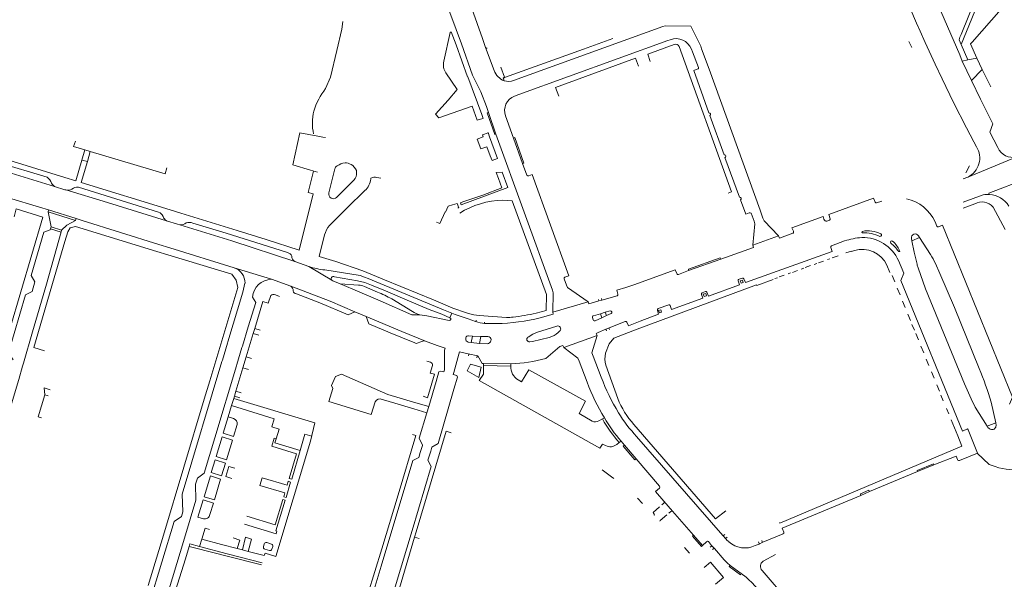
# Model space of a CAD drawing. Extents: x 145000 to 155000, y 457500 to 470000.
# Tile 431 of 548: x 153983 to 154345, y 463258 to 463463. Entities that reach past the tile are written whole.
import ezdxf

# ---------------------------------------------------------------- set-up
doc = ezdxf.new("R2010")
doc.units = 0
doc.header["$LTSCALE"] = 0.2
doc.header["$MEASUREMENT"] = 0
doc.layers.add('kant verharding', color=252, linetype='Continuous', lineweight=0)

msp = doc.modelspace()

# ---------------------------------------------------------------- linework, layer by layer
at = {"layer": 'kant verharding', "lineweight": 0}
for p, q in [((154153.14, 463456.49), (154139.7, 463494.65)), ((154145.4, 463454.61), (154131.61, 463492.26)), ((154339.92, 463481.96), (154328.63, 463454.33)), ((154351.97, 463477.12), (154332.75, 463455.26)), ((154318.01, 463474.16), (154328.22, 463450.51)), ((154328.69, 463458.06), (154335.14, 463473.97)), ((154219.25, 463460.9), (154220.12, 463461.23)), ((154143.5, 463454.18), (154141.61, 463458.94)), ((154219.25, 463460.9), (154164.57, 463441.14)), ((154154.31, 463453.23), (154153.14, 463456.49)), ((154221.17, 463455.8), (154166.51, 463436.03)), ((154222, 463456.1), (154221.17, 463455.8)), ((154309.53, 463455.49), (154310.55, 463453.24)), ((154319.18, 463447.11), (154315.5, 463455.05)), ((154154.31, 463453.23), (154157.45, 463444.78)), ((154230.12, 463451.65), (154229.74, 463452.64)), ((154230.12, 463451.65), (154232.31, 463445.89)), ((154233.16, 463453.79), (154233.52, 463452.79)), ((154233.52, 463452.79), (154236.33, 463445.27)), ((154329.11, 463448.23), (154328.22, 463450.51)), ((154321.74, 463441.79), (154319.18, 463447.11)), ((154331.14, 463448.66), (154329.11, 463448.23)), ((154332.5, 463441.19), (154329.11, 463448.23)), ((154334.41, 463449.34), (154331.14, 463448.66)), ((154334.41, 463449.34), (154335.4, 463447.26)), ((154335.4, 463447.26), (154336.39, 463445.2)), ((154236.33, 463445.27), (154254.99, 463393.56)), ((154336.39, 463445.2), (154332.5, 463441.19)), ((154336.39, 463445.2), (154339.59, 463438.76)), ((154095.63, 463438.21), (154097.42, 463442.39)), ((154160.83, 463442.04), (154161.27, 463442.2)), ((154160.93, 463441.77), (154160.83, 463442.04)), ((154166.51, 463436.03), (154164.9, 463435.44)), ((154154.56, 463431.57), (154155.31, 463429.45)), ((154155.31, 463429.45), (154154.87, 463429.33)), ((154154.87, 463429.33), (154157.7, 463421.27)), ((154158.09, 463421.42), (154155.31, 463429.45)), ((154153.35, 463427.17), (154152.87, 463428.63)), ((154161.57, 463428.22), (154164.52, 463420.03)), ((154236.55, 463428.33), (154241.74, 463413.82)), ((154155.72, 463420.53), (154155.18, 463422.09)), ((154333.32, 463418.62), (154330.64, 463423.76)), ((154092.78, 463420.75), (154094.57, 463420.4)), ((154094.57, 463420.4), (154095.55, 463420.21)), ((154157.7, 463421.27), (154158.09, 463421.42)), ((154158.09, 463421.42), (154178.8, 463364.18)), ((154164.52, 463420.03), (154167.83, 463410.64)), ((154334.26, 463416.8), (154333.32, 463418.62)), ((153962.61, 463415.01), (153993.48, 463405.64)), ((154006.24, 463411.97), (154007.33, 463415.72)), ((154007.33, 463415.72), (154009.32, 463415.11)), ((154008.24, 463411.38), (154009.32, 463415.11)), ((153958.1, 463414), (153996.23, 463402.23)), ((153975.78, 463413.02), (154000, 463405.57)), ((154004.02, 463404.32), (154006.24, 463411.97)), ((154006.03, 463403.69), (154008.24, 463411.38)), ((154008.24, 463411.38), (154006.24, 463411.97)), ((154156.01, 463413.55), (154156.68, 463411.84)), ((154169.43, 463406.4), (154167.83, 463410.64)), ((154242.08, 463412.92), (154247.43, 463398.3)), ((154349.05, 463413.11), (154331.19, 463405.73)), ((154090.03, 463408.2), (154092.7, 463407.53)), ((154096.81, 463399.92), (154098.98, 463408.69)), ((154158.17, 463407.41), (154159, 463405.22)), ((154330.34, 463407.3), (154331.7, 463409.83)), ((154000, 463405.57), (154004.02, 463404.32)), ((154006.03, 463403.69), (154038.6, 463393.66)), ((154105.99, 463404.52), (154099.67, 463398.25)), ((154106.48, 463405.23), (154105.99, 463404.52)), ((154112.2, 463405), (154112.25, 463405.27)), ((154114.44, 463405.6), (154115.93, 463405.34)), ((154329.38, 463405.04), (154331.19, 463405.73)), ((153996.23, 463402.23), (154000, 463401.09)), ((154000, 463401.09), (154000.3, 463401)), ((154004.94, 463402.04), (154034.36, 463392.82)), ((153979.34, 463398.11), (153990.64, 463394.72)), ((154164.04, 463396.98), (154160.6, 463397.22)), ((154299.59, 463396.9), (154297.65, 463396.21)), ((154336.78, 463399.23), (154329.38, 463396.46)), ((154339.07, 463399.35), (154338.95, 463399.35)), ((153990.64, 463394.72), (153994.05, 463393.65)), ((153994.05, 463393.65), (153993.83, 463392.96)), ((153993.83, 463392.96), (154003.95, 463389.78)), ((153993.83, 463392.96), (153994.92, 463387.4)), ((154004.16, 463390.47), (153994.05, 463393.65)), ((154038.6, 463393.66), (154042.54, 463392.46)), ((154255.99, 463390.66), (154254.99, 463393.56)), ((154333.71, 463395.89), (154329.38, 463394.28)), ((154344.76, 463386.54), (154340.39, 463394.69)), ((154003.95, 463389.78), (154000.67, 463388.01)), ((154003.95, 463389.78), (154004.16, 463390.47)), ((154004.16, 463390.47), (154006.33, 463389.79)), ((154034.45, 463381.01), (154006.33, 463389.79)), ((154037.22, 463389.7), (154041.28, 463388.45)), ((154251.67, 463392.43), (154252.74, 463389.53)), ((154252.74, 463389.53), (154253.01, 463388.61)), ((154256.4, 463389.69), (154255.99, 463390.66)), ((154261.71, 463384.12), (154256.4, 463389.69)), ((154279.43, 463389.58), (154280.44, 463389.96)), ((154319.71, 463387.73), (154319.09, 463389.3)), ((153994.59, 463386.3), (153994.92, 463387.4)), ((153998.59, 463385.54), (153994.71, 463386.71)), ((153994.92, 463387.4), (153998.8, 463386.23)), ((153998.8, 463386.23), (153998.59, 463385.54)), ((154000.67, 463388.01), (153998.8, 463386.23)), ((154041.28, 463388.45), (154042.1, 463388.19)), ((154253.01, 463388.61), (154252.25, 463380.73)), ((154093.25, 463376.63), (154095.24, 463384.49)), ((154252.25, 463380.73), (154261.71, 463384.12)), ((154261.71, 463384.12), (154262.01, 463383.36)), ((154262.01, 463383.36), (154266.94, 463385.16)), ((154281.13, 463380.47), (154285.96, 463382.29)), ((154310.45, 463383.2), (154310.55, 463382.38)), ((154310.55, 463382.38), (154313.41, 463383.6)), ((154313.41, 463383.6), (154312.99, 463384.21)), ((154317.4, 463377.28), (154313.41, 463383.6)), ((154033.69, 463378.46), (154037.72, 463377.23)), ((154034.45, 463381.01), (154038.54, 463379.74)), ((154038.54, 463379.74), (154062.09, 463372.39)), ((154240.51, 463375.61), (154252.57, 463379.91)), ((154252.25, 463380.73), (154252.57, 463379.91)), ((154084.36, 463374.8), (154089.45, 463372.9)), ((154099.38, 463374.76), (154093.25, 463376.63)), ((154240.51, 463375.61), (154228.74, 463371.39)), ((154278.22, 463374.91), (154276.33, 463374.22)), ((154280.55, 463375.76), (154279.61, 463375.42)), ((154283.62, 463376.87), (154281.44, 463376.08)), ((154305.71, 463375.05), (154307.68, 463370.47)), ((154075.76, 463368.2), (154062.09, 463372.39)), ((154224.97, 463369.94), (154228.74, 463371.39)), ((154268.61, 463371.44), (154266.79, 463370.74)), ((154270.94, 463372.27), (154269.98, 463371.94)), ((154273.42, 463373.22), (154271.51, 463372.48)), ((154275.77, 463374.03), (154274.8, 463373.66)), ((154302.58, 463370.68), (154301.47, 463373.42)), ((154075.76, 463368.2), (154082.89, 463365.69)), ((154098.22, 463367.64), (154100.98, 463366.49)), ((154183.95, 463366.03), (154183.11, 463368.37)), ((154247.23, 463368.21), (154248.46, 463368.66)), ((154261.36, 463368.78), (154260.4, 463368.46)), ((154263.83, 463369.72), (154261.96, 463369.06)), ((154266.16, 463370.54), (154265.19, 463370.2)), ((154304.32, 463367.27), (154303.34, 463369.59)), ((153989.02, 463367.28), (153988.06, 463363.79)), ((154107.67, 463366.07), (154100.98, 463366.49)), ((154114.62, 463363.51), (154109.84, 463365.58)), ((154178.8, 463364.18), (154179.08, 463363.26)), ((154184.3, 463365.18), (154183.95, 463366.03)), ((154191.91, 463359.98), (154184.3, 463365.18)), ((154202.41, 463364.25), (154205.75, 463365.19)), ((154202.8, 463362.76), (154202.41, 463364.25)), ((154233.7, 463363.3), (154234.88, 463363.76)), ((154306.28, 463362.53), (154305.27, 463364.9)), ((154077.2, 463362.56), (154078.74, 463361.89)), ((154127.51, 463356.37), (154119.87, 463361.02)), ((154135.16, 463360.65), (154142.28, 463357.68)), ((154179.08, 463363.26), (154178.94, 463356.16)), ((154192.17, 463359.23), (154195.81, 463360.27)), ((154195.81, 463360.27), (154195.67, 463360.8)), ((154196.97, 463360.61), (154195.81, 463360.27)), ((154196.8, 463361.2), (154196.97, 463360.61)), ((154196.97, 463360.61), (154202.51, 463362.19)), ((154308.17, 463357.81), (154307.21, 463360.15)), ((154141.92, 463355.79), (154138.86, 463357.02)), ((154178.94, 463356.16), (154191.91, 463359.98)), ((154192.17, 463359.23), (154191.91, 463359.98)), ((154198.18, 463356.11), (154200, 463356.61)), ((154217.56, 463357.46), (154221.47, 463358.86)), ((154103.95, 463355.12), (154106.33, 463356.32)), ((154106.33, 463356.32), (154110.51, 463354.53)), ((154110.51, 463354.53), (154111.5, 463351.9)), ((154140.97, 463353.14), (154132.69, 463354.8)), ((154138.28, 463355.43), (154141.2, 463354.08)), ((154141.2, 463354.08), (154141.92, 463355.79)), ((154150.89, 463353.23), (154150.79, 463352.86)), ((154151.89, 463354.98), (154161.97, 463354.23)), ((154174.35, 463354.05), (154179.11, 463355.39)), ((154178.94, 463356.16), (154179.11, 463355.39)), ((154193.74, 463353.34), (154193.48, 463354.25)), ((154193.8, 463354.83), (154196.44, 463355.6)), ((154196.92, 463354.09), (154194.52, 463352.99)), ((154196.44, 463355.6), (154198.18, 463356.11)), ((154196.44, 463355.6), (154196.92, 463354.09)), ((154198.59, 463354.89), (154196.92, 463354.09)), ((154198.59, 463354.89), (154198.18, 463356.11)), ((154200.37, 463355.67), (154198.59, 463354.89)), ((154310.14, 463353.09), (154309.15, 463355.43)), ((154069.09, 463348.33), (154069.64, 463350.15)), ((154071.63, 463349.55), (154069.64, 463350.15)), ((154111.5, 463351.9), (154119.35, 463348.61)), ((154153.86, 463352.35), (154153.91, 463352.5)), ((154154.05, 463352.01), (154158.34, 463351.97)), ((154180.46, 463351.03), (154173.37, 463348.87)), ((154198.41, 463349.9), (154205.46, 463352.78)), ((154198.41, 463349.9), (154198.62, 463349.28)), ((154199.77, 463349.76), (154199.5, 463350.35)), ((154311.56, 463349.54), (154310.65, 463351.67)), ((154066.52, 463339.77), (154069.09, 463348.33)), ((154071.08, 463347.74), (154069.09, 463348.33)), ((154147.02, 463346.31), (154147.06, 463346.74)), ((154148.07, 463347.53), (154149.44, 463347.41)), ((154149.44, 463347.41), (154148.99, 463345.03)), ((154149.44, 463347.41), (154152.57, 463347.29)), ((154152.05, 463344.62), (154152.57, 463347.29)), ((154152.57, 463347.29), (154155.15, 463347.17)), ((154171.65, 463348.06), (154169.84, 463346.99)), ((154195.15, 463347.64), (154182.95, 463343.17)), ((154195.15, 463347.64), (154193.25, 463341.22)), ((154194.88, 463348.31), (154195.15, 463347.64)), ((154313.03, 463346), (154312.04, 463348.35)), ((153992.58, 463341.92), (153988.56, 463343.14)), ((154057.77, 463338.58), (154059.63, 463344.78)), ((154059.63, 463344.78), (154059.79, 463345.31)), ((154063.09, 463336.97), (154064.95, 463343.17)), ((154064.95, 463343.17), (154065.11, 463343.71)), ((154132.23, 463345.48), (154136.52, 463343.89)), ((154139.42, 463342.94), (154136.52, 463343.89)), ((154139.17, 463342.21), (154139.42, 463342.94)), ((154139.23, 463334.99), (154139.17, 463342.21)), ((154148.99, 463345.03), (154147.88, 463345.21)), ((154152.05, 463344.62), (154148.99, 463345.03)), ((154176.38, 463339.19), (154181.51, 463343.53)), ((154182.67, 463343.94), (154181.51, 463343.53)), ((154182.95, 463343.17), (154182.67, 463343.94)), ((154188.16, 463339.23), (154182.95, 463343.17)), ((154314.95, 463341.26), (154313.95, 463343.66)), ((154057.62, 463338.08), (154057.77, 463338.58)), ((154065.32, 463335.76), (154066.52, 463339.77)), ((154068.49, 463339.15), (154066.52, 463339.77)), ((154144.49, 463340.75), (154142.6, 463334.03)), ((154144.75, 463341.59), (154144.49, 463340.75)), ((154147.95, 463340.86), (154144.75, 463341.59)), ((154147.95, 463340.86), (154151.39, 463340.13)), ((154148.12, 463340.63), (154148, 463340.09)), ((154151.18, 463339.97), (154151.06, 463339.4)), ((154188.6, 463338.13), (154188.16, 463339.23)), ((154193.25, 463341.22), (154193.74, 463340.07)), ((154193.74, 463340.07), (154196.69, 463332.32)), ((154316.86, 463336.53), (154315.86, 463338.92)), ((153984.52, 463336.37), (153984.83, 463337.45)), ((154062.72, 463327.14), (154065.32, 463335.76)), ((154062.94, 463336.47), (154063.09, 463336.97)), ((154067.29, 463335.16), (154065.32, 463335.76)), ((154132.79, 463338.23), (154134.11, 463337.78)), ((154138.97, 463334.27), (154139.23, 463334.99)), ((154153.5, 463333.41), (154153.52, 463336.57)), ((154153.52, 463336.57), (154153.56, 463337.38)), ((154163.56, 463336.36), (154153.52, 463336.57)), ((154163.57, 463337.21), (154153.56, 463337.38)), ((154163.57, 463337.21), (154163.56, 463336.36)), ((154188.6, 463338.13), (154191.52, 463330.48)), ((154202.72, 463324.5), (154198.35, 463336.69)), ((154142.6, 463334.03), (154142.41, 463333.32)), ((154166.25, 463331.32), (154167.5, 463330.66)), ((154318.82, 463331.89), (154317.82, 463334.22)), ((154136.12, 463330.71), (154133.44, 463321.51)), ((154320.73, 463327.13), (154319.75, 463329.46)), ((153992.65, 463325.88), (153993.89, 463325.52)), ((154061.13, 463321.87), (154061.92, 463324.5)), ((154061.92, 463324.5), (154062.19, 463325.38)), ((154091.72, 463315.51), (154061.92, 463324.5)), ((154062.19, 463325.38), (154062.72, 463327.14)), ((154064.15, 463324.74), (154062.19, 463325.38)), ((154064.69, 463326.52), (154062.72, 463327.14)), ((154131.41, 463325.29), (154132.93, 463324.78)), ((154322.14, 463323.58), (154321.27, 463325.75)), ((154059.87, 463317.71), (154061.13, 463321.87)), ((154133.44, 463321.51), (154132.75, 463319.23)), ((154324.11, 463318.84), (154323.31, 463320.76)), ((154341.39, 463315.59), (154339.67, 463323.11)), ((154061.86, 463317.1), (154059.87, 463317.71)), ((154188.65, 463318.97), (154193.4, 463316.2)), ((154195.78, 463316.24), (154197.12, 463316.98)), ((154197.12, 463316.98), (154197.87, 463317.43)), ((154327.42, 463310.84), (154324.96, 463316.66)), ((154331.24, 463313.03), (154331.05, 463313.3)), ((154341.39, 463315.59), (154338.2, 463314.34)), ((154341.47, 463314.57), (154341.39, 463315.59)), ((154127.43, 463311.34), (154128.76, 463310.93)), ((154128.84, 463275.58), (154139.84, 463312.46)), ((154141.64, 463311.92), (154139.84, 463312.46)), ((154209.67, 463310.49), (154241.3, 463274.21)), ((154334.67, 463304.41), (154331.24, 463313.03)), ((154130.8, 463306.19), (154130.23, 463304.3)), ((154131.11, 463307.23), (154130.8, 463306.19)), ((154131.15, 463307.37), (154131.11, 463307.23)), ((154134.18, 463305.22), (154134.48, 463306.18)), ((154134.48, 463306.18), (154134.61, 463306.59)), ((154198.29, 463307.22), (154197.12, 463307.76)), ((154203.31, 463308.34), (154202.45, 463307.64)), ((154203.96, 463308.84), (154203.31, 463308.34)), ((154203.96, 463308.84), (154205.21, 463307.37)), ((154209.51, 463302.32), (154205.21, 463307.37)), ((154129.88, 463303.16), (154129.77, 463302.79)), ((154130.23, 463304.3), (154129.88, 463303.16)), ((154133.23, 463302.19), (154133.57, 463303.29)), ((154133.57, 463303.29), (154134.18, 463305.22)), ((154209.51, 463302.32), (154218.1, 463292.34)), ((154328.07, 463301.76), (154334.67, 463304.41)), ((154338.94, 463300.3), (154334.58, 463304.38)), ((154133.14, 463301.92), (154133.23, 463302.19)), ((154318.68, 463300.11), (154312.69, 463297.65)), ((154341.2, 463299.56), (154338.94, 463300.3)), ((154197.08, 463298.31), (154200.45, 463295.75)), ((154200.45, 463295.75), (154201.33, 463295.08)), ((154295.12, 463290.35), (154312.69, 463297.65)), ((154209.94, 463287.96), (154211.84, 463286.01)), ((154295.12, 463290.35), (154291.87, 463288.96)), ((154218.86, 463285.44), (154219.62, 463286.13)), ((154219.65, 463286.87), (154222.84, 463283.1)), ((154220.7, 463281.77), (154218.28, 463279.68)), ((154222.2, 463283.09), (154221.46, 463282.42)), ((154230.48, 463274.35), (154222.84, 463283.1)), ((154218.28, 463279.68), (154218.15, 463279.5)), ((154127.31, 463276.05), (154121.08, 463255.43)), ((154122.71, 463254.95), (154128.26, 463273.62)), ((154128.26, 463273.62), (154128.84, 463275.58)), ((154129.92, 463273.13), (154128.26, 463273.62)), ((154230.48, 463274.35), (154233.79, 463270.56)), ((154242.36, 463272.96), (154241.3, 463274.21)), ((154241.57, 463274.19), (154242.04, 463274.62)), ((154242.89, 463273.66), (154242.38, 463273.21)), ((154255.98, 463271.76), (154263.35, 463274.87)), ((154050.2, 463272.84), (154049.39, 463270.19)), ((154072.83, 463270.1), (154073.14, 463271.15)), ((154074.01, 463271.62), (154075.74, 463271.11)), ((154076.21, 463270.23), (154075.89, 463269.18)), ((154235.31, 463271.95), (154233.79, 463270.56)), ((154237.18, 463270.61), (154236, 463271.99)), ((154236.66, 463269.97), (154237.11, 463270.35)), ((154237.18, 463270.61), (154238.2, 463269.42)), ((154253.17, 463270.54), (154254.55, 463271.11)), ((154254.64, 463271.35), (154254.39, 463271.89)), ((154255.98, 463271.76), (154254.55, 463271.11)), ((154255.53, 463272.37), (154255.74, 463271.85)), ((154063.24, 463269.41), (154065.08, 463268.94)), ((154065.08, 463268.94), (154067.2, 463268.38)), ((154067.2, 463268.38), (154073.13, 463266.84)), ((154075.02, 463268.71), (154073.3, 463269.23)), ((154229.1, 463267.8), (154227.27, 463269.78)), ((154237.95, 463269.43), (154237.51, 463269.04)), ((154260.58, 463267.25), (154256.1, 463264.8)), ((154243.97, 463263.2), (154247.95, 463260.23)), ((154255.69, 463261.4), (154281.58, 463231.29)), ((154241.54, 463258.77), (154238.57, 463256.41))]:
    msp.add_line(p, q, dxfattribs=at)
at = {"layer": 'kant verharding', "lineweight": 0, "flags": 128}
for points in [[(154312.32, 463462.12), (154309.8, 463467.95), (154307.29, 463474.29)], [(154097.42, 463442.39), (154099.79, 463452.13), (154101.6, 463459.91), (154101.91, 463462.77)], [(154220.12, 463461.23), (154229.58, 463461.05), (154233.16, 463453.79)], [(154315.5, 463455.05), (154313.59, 463459.2), (154312.32, 463462.12)], [(154141.61, 463458.94), (154141.28, 463458.79), (154138.95, 463448.17)], [(154152.87, 463428.63), (154147.81, 463442.51), (154147.7, 463442.51), (154143.5, 463454.18)], [(154145.4, 463454.61), (154149.46, 463443.14), (154152.57, 463436.99), (154154.56, 463431.57)], [(154161.27, 463442.2), (154190.13, 463452.6), (154200.92, 463456.58)], [(154223.49, 463454.39), (154213.74, 463450.84), (154214.67, 463448.11)], [(154327.9, 463456), (154328.63, 463454.33), (154331.14, 463448.66)], [(154332.75, 463455.26), (154332.12, 463454.55), (154334.41, 463449.34)], [(154243.22, 463399.79), (154244.5, 463400.29), (154225.24, 463453.61)], [(154210.35, 463446.38), (154209.3, 463449.27), (154179.93, 463438.61), (154181.1, 463435.41)], [(154139.74, 463443.97), (154143.92, 463437.83), (154140.52, 463433.94), (154135.94, 463428.8), (154137.09, 463427.4), (154149.33, 463431.78), (154151.24, 463426.53), (154153.26, 463427.24)], [(154161.13, 463441.04), (154160.68, 463442.12), (154161.21, 463442.31), (154159.89, 463446)], [(154232.1, 463445.36), (154230.59, 463444.77), (154236.2, 463429.22)], [(154330.64, 463423.76), (154325.91, 463433.11), (154321.74, 463441.79)], [(154342.17, 463416.53), (154339.25, 463422.17), (154340.28, 463425.22), (154335.77, 463434.27), (154332.5, 463441.19)], [(154090.03, 463408.2), (154083.61, 463410.17), (154086.12, 463421.88), (154092.78, 463420.75)], [(154155.18, 463421.91), (154153.18, 463421.25), (154153.45, 463420.42), (154151.17, 463419.64), (154152.49, 463416.02), (154154.79, 463416.77), (154156.01, 463413.55)], [(154007.33, 463415.72), (154003.22, 463416.97), (154003.88, 463418.91)], [(154156.68, 463411.84), (154158.61, 463412.56), (154155.72, 463420.53)], [(154167.83, 463410.64), (154168.29, 463410.82), (154164.97, 463420.18), (154164.52, 463420.03)], [(154009.32, 463415.11), (154036.8, 463406.93), (154037.36, 463409.1)], [(154085.9, 463378.88), (154091.06, 463399.57), (154089.21, 463400.03), (154091.15, 463407.92)], [(154162.41, 463401.83), (154160.37, 463407.54), (154158.17, 463407.41)], [(154159, 463405.22), (154160.22, 463401.82), (154153.29, 463399.09), (154145.96, 463396.57)], [(154183.37, 463368.99), (154184.8, 463369.5), (154171.42, 463406.64), (154170.19, 463406.19)], [(154352.94, 463405.16), (154338.83, 463399.84), (154338.95, 463399.35)], [(154000.3, 463401), (154015.68, 463396.35), (154037.22, 463389.7)], [(154097.09, 463387.97), (154103.58, 463394.43), (154110.06, 463400.75)], [(154145.96, 463396.57), (154145.06, 463396.26), (154145.35, 463395.49), (154162.41, 463401.83)], [(154172.79, 463355.8), (154176.55, 463356.74), (154176.58, 463362.69), (154164.04, 463396.98)], [(154247.81, 463397.33), (154249.68, 463392.16), (154251, 463392.62)], [(154280.63, 463390.38), (154280.11, 463391.98), (154296.55, 463397.92), (154297.13, 463396.46)], [(153981.36, 463391.14), (153982.17, 463394.01), (153991.92, 463391.02), (153979.87, 463349.94), (153957.86, 463274.77), (153954.49, 463263.53)], [(154136.33, 463389.12), (154137.47, 463388.67), (154139.51, 463392.91), (154139.61, 463392.87), (154140.53, 463395.02), (154142.17, 463395.54)], [(154144.12, 463394.44), (154144.42, 463394.47), (154143.91, 463395.97), (154142.17, 463395.54)], [(154042.54, 463392.46), (154063.21, 463386.11), (154073.76, 463382.8), (154085.9, 463378.88)], [(154267.16, 463385.89), (154266.59, 463387.1), (154278.04, 463391.29), (154278.37, 463390.26)], [(153984.83, 463337.45), (153988.13, 463348.99), (153993.23, 463366.45), (153998.65, 463385.62)], [(153994.59, 463386.3), (153992.33, 463385.5), (153987.69, 463369.61), (153989.02, 463367.28)], [(154000, 463382.07), (154001.06, 463385.68), (154001.99, 463387.05), (154003.91, 463387.53), (154033.69, 463378.46)], [(154042.1, 463388.19), (154061.21, 463382.32), (154084.36, 463374.8)], [(154046.95, 463388.84), (154059.1, 463385.19), (154076.59, 463379.68), (154081.63, 463378)], [(154320.4, 463387.43), (154321.84, 463388.01), (154347.54, 463324.98), (154346.46, 463322.43)], [(153988.56, 463343.14), (153996.12, 463368.78), (154000, 463382.07)], [(154310.55, 463382.38), (154311.43, 463378.2), (154312.54, 463373.8)], [(154249.03, 463368.41), (154249.55, 463367), (154281.35, 463378.41), (154280.84, 463379.87)], [(154289.53, 463378.73), (154288.46, 463378.37), (154288.42, 463378.55), (154286.42, 463377.87)], [(154037.72, 463377.23), (154061.22, 463370.06), (154062.83, 463367.85), (154063.44, 463365.15), (154053.2, 463330.98), (154051.1, 463324.22), (154036.16, 463274.34), (154030.56, 463255.89)], [(154099.38, 463374.76), (154109.27, 463371.27), (154117.19, 463368.04), (154135.16, 463360.65)], [(154228.74, 463371.39), (154228.68, 463371.87), (154240.33, 463376.07), (154240.51, 463375.61)], [(154089.45, 463372.9), (154097.89, 463367.84), (154098.22, 463367.64)], [(154095.33, 463371.66), (154108.27, 463369.58), (154109.93, 463368.94), (154111.18, 463368.54), (154138.86, 463357.02)], [(154208.63, 463366.17), (154223.86, 463371.72), (154224.49, 463370.15)], [(154312.92, 463372.39), (154315.62, 463364.76), (154329.93, 463329.82), (154332.31, 463324.33), (154333.84, 463321.31), (154338.2, 463314.34)], [(154335.28, 463335.52), (154326.21, 463357.81), (154320.87, 463370.29), (154319.25, 463373.99)], [(154138.28, 463355.43), (154133.65, 463357.18), (154126.44, 463360.16), (154117.54, 463363.99), (154112.47, 463366.12), (154109.95, 463367.09), (154107.33, 463367.71), (154098.86, 463369.07)], [(154209.86, 463349.88), (154253.67, 463366.22), (154253.79, 463365.92), (154259.75, 463368.19)], [(154235.46, 463363.53), (154236.05, 463362.07), (154247.44, 463366.16), (154246.96, 463367.63)], [(154247.64, 463367.59), (154248.51, 463367.9), (154248.78, 463367.02), (154247.98, 463366.74), (154247.64, 463367.59)], [(154307.68, 463370.47), (154306.54, 463367.81), (154329.12, 463312.55), (154331.05, 463313.3)], [(153988.06, 463363.79), (153985.55, 463362.53), (153979.28, 463341.29), (153981.02, 463338.68)], [(154059.79, 463345.31), (154065.21, 463363.49), (154066.05, 463366.8)], [(154082.89, 463365.69), (154084.87, 463365), (154097.3, 463360.16), (154106.33, 463356.32)], [(154100.98, 463366.49), (154105.61, 463364.57), (154115.57, 463360.29), (154127.29, 463355.12), (154130.18, 463355.13), (154132.69, 463354.8)], [(154065.11, 463343.71), (154067.24, 463350.78), (154069.98, 463359.67), (154068.82, 463361.69)], [(154069.64, 463350.15), (154072.62, 463360.1), (154074.6, 463359.4), (154075.5, 463362.26)], [(154084.9, 463362.88), (154093.54, 463359.52), (154103.95, 463355.12)], [(154221.93, 463358.62), (154222.43, 463357.16), (154233.98, 463361.27), (154233.41, 463362.68)], [(154235.01, 463363.05), (154235.27, 463362.16), (154234.43, 463361.87), (154234.08, 463362.72), (154235.01, 463363.05)], [(154206.11, 463352.48), (154206.68, 463351.12), (154210.95, 463352.91), (154217.73, 463355.43), (154217.29, 463356.78)], [(154217.7, 463356.77), (154218.52, 463357.04), (154218.84, 463356.21), (154218.03, 463355.97), (154217.7, 463356.77)], [(154110.51, 463354.53), (154123.52, 463349.04), (154132.23, 463345.48)], [(154150.6, 463352.76), (154147.91, 463353.69), (154143.11, 463355.33), (154141.92, 463355.79)], [(154194.88, 463348.31), (154195.59, 463348.67), (154198.41, 463349.9)], [(154198.27, 463341.07), (154199.61, 463344.58), (154201.3, 463346.59), (154209.86, 463349.88)], [(154119.35, 463348.61), (154128.29, 463344.86), (154128.88, 463344.72), (154130.89, 463345.4), (154131.62, 463345.58), (154132.23, 463345.48)], [(154173.37, 463348.87), (154172.49, 463348.5), (154171.65, 463348.06)], [(154155.36, 463344.62), (154154.96, 463344.5), (154152.05, 463344.62)], [(154153.56, 463337.38), (154153.08, 463337.35), (154151.39, 463340.13)], [(153978.28, 463315.24), (153983.11, 463331.42), (153984.52, 463336.37)], [(154057.62, 463338.08), (154043.04, 463289.34), (154043.31, 463282.9), (154042.79, 463281.18)], [(154048.63, 463295.32), (154051.06, 463297.06), (154054.99, 463310), (154062.94, 463336.47)], [(154134.76, 463336.54), (154133.94, 463333.82), (154135.51, 463333.39), (154132.93, 463324.78)], [(154152.7, 463335.92), (154148.77, 463337.04), (154147.51, 463334.61), (154151.82, 463332.22), (154152.7, 463335.92)], [(154167.5, 463330.66), (154170.11, 463334.97), (154190.95, 463323.47), (154188.65, 463318.97)], [(154133.44, 463321.51), (154128.74, 463322.9), (154118.38, 463325.98), (154101.5, 463333.36), (154099.28, 463332.55), (154097.76, 463329.29), (154098.32, 463328.17)], [(154136.12, 463330.71), (154137.17, 463334.23), (154137.81, 463334.56), (154138.97, 463334.27)], [(154142.41, 463333.32), (154143.72, 463332.93), (154143.97, 463332.37), (154142.62, 463327.94)], [(154197.12, 463307.76), (154196.24, 463306.32), (154151.97, 463331.05), (154153.5, 463333.41)], [(153994.59, 463327.65), (153992.4, 463328.36), (153992.65, 463325.88)], [(154098.32, 463328.17), (154096.79, 463323.33), (154112.38, 463318.61), (154113.79, 463323.31)], [(154134.61, 463306.59), (154136.86, 463307.98), (154142.62, 463327.94)], [(153991.48, 463317.4), (153990.25, 463317.79), (153992.65, 463325.88)], [(154116.34, 463324.16), (154117.74, 463323.74), (154128.03, 463320.65), (154132.75, 463319.23)], [(154077.46, 463309.64), (154078.61, 463313.24), (154075.92, 463314.09), (154076.75, 463317.04), (154061.13, 463321.87)], [(154059.87, 463317.71), (154058.06, 463311.72), (154061.83, 463310.52), (154063.2, 463314.98)], [(154132.75, 463319.23), (154129.94, 463309.93), (154131.15, 463307.37)], [(154091.72, 463315.51), (154090.05, 463308.79), (154077.39, 463266.52), (154073.4, 463267.74), (154073.13, 463266.84)], [(154242.43, 463283.26), (154238.6, 463280.31), (154208.66, 463314.93)], [(154128.76, 463310.93), (154122.25, 463289.18), (154116.21, 463269.34), (154111.08, 463252.65), (154106.04, 463235.7), (154100.69, 463217.25), (154093.57, 463193.23), (154087.05, 463170.86), (154077.67, 463139.03), (154056.72, 463069.02), (154051.09, 463070.47), (154045.12, 463072.6), (154009.72, 463095.89), (154000, 463102.34)], [(154057.67, 463310.45), (154055.49, 463303.2), (154059.24, 463301.99), (154061.52, 463309.25), (154057.67, 463310.45)], [(154077.46, 463309.64), (154076.73, 463309.9), (154075.84, 463307.03), (154084.94, 463304.22), (154082.24, 463295.15), (154083.19, 463294.92), (154086.28, 463305.4)], [(154086.28, 463305.4), (154077.01, 463308.22), (154077.46, 463309.64)], [(154086.28, 463305.4), (154088.05, 463311.4), (154090.51, 463310.63)], [(154327.42, 463310.84), (154328.97, 463306.95), (154262.21, 463278.79), (154262.01, 463279.04)], [(154205.21, 463307.37), (154204.76, 463306.94), (154209.04, 463301.95), (154209.51, 463302.32)], [(154129.77, 463302.79), (154127.57, 463301.69), (154115.95, 463263.01), (154107.25, 463233.69)], [(154318.68, 463300.11), (154326.86, 463303.38), (154327.35, 463302.07)], [(154055.11, 463301.95), (154053.71, 463297.28), (154057.49, 463296.08), (154058.9, 463300.75), (154055.11, 463301.95)], [(154062.39, 463298.91), (154060.12, 463299.58), (154059.01, 463295.86), (154061.24, 463295.18)], [(154133.14, 463301.92), (154134.36, 463299.57), (154127.31, 463276.05)], [(154312.69, 463297.65), (154312.54, 463298.09), (154318.5, 463300.53), (154318.68, 463300.11)], [(154033.25, 463237.49), (154036.6, 463249.44), (154043.9, 463273.26), (154048.04, 463287.14), (154047.88, 463293.1), (154048.63, 463295.32)], [(154053.35, 463296.07), (154051.05, 463288.45), (154054.84, 463287.31), (154057.13, 463294.84), (154053.35, 463296.07)], [(154081.52, 463292.67), (154081.92, 463294.12), (154082.8, 463293.83), (154081.12, 463288.16), (154080.24, 463288.42), (154080.67, 463289.84), (154071.45, 463292.62), (154072.33, 463295.4), (154081.52, 463292.67)], [(154219.65, 463286.87), (154216.62, 463290.38), (154218.08, 463291.61)], [(154263.65, 463275.48), (154263.07, 463276.97), (154291.87, 463288.96)], [(154291.87, 463288.96), (154291.77, 463289.51), (154294.88, 463290.82), (154295.12, 463290.35)], [(154053.14, 463281.91), (154054.48, 463286.13), (154050.72, 463287.34), (154048.8, 463280.93), (154050.8, 463280.4)], [(154077.33, 463275.99), (154080.8, 463287.21), (154079.91, 463287.45), (154077.12, 463278.17), (154066.79, 463281.33)], [(154216.15, 463282.07), (154215.69, 463282.68), (154218.12, 463284.77)], [(154042.79, 463281.18), (154040.08, 463279.35), (154031.06, 463249.56), (154028.09, 463239.03)], [(154065.91, 463278.44), (154077.48, 463274.86), (154077.71, 463275.86), (154077.33, 463275.99)], [(154052.98, 463276.38), (154051.43, 463276.87), (154050.2, 463272.84)], [(154065.08, 463268.94), (154066.3, 463273.63), (154068.39, 463272.93), (154067.2, 463268.38)], [(154233.79, 463270.56), (154233.42, 463270.24), (154230.12, 463274.04), (154230.48, 463274.35)], [(154013.6, 463164.75), (154019.55, 463184.35), (154023.67, 463198.17), (154039.88, 463251.72), (154044.2, 463265.63), (154045.56, 463270.17)], [(154049.39, 463270.19), (154045.85, 463271.12), (154045.56, 463270.17)], [(154045.56, 463270.17), (154055.72, 463267.59), (154059.01, 463266.77), (154072.14, 463263.51)], [(154072.36, 463264.26), (154059.53, 463267.53), (154049.39, 463270.19)], [(154050.2, 463272.84), (154057.4, 463270.91), (154063.24, 463269.41)], [(154061.74, 463273.38), (154064.16, 463272.49), (154063.24, 463269.41)], [(154242.36, 463272.96), (154242.91, 463272.41), (154243.46, 463271.97)], [(154243.97, 463263.2), (154242.88, 463264.23), (154241.82, 463265.28), (154238.2, 463269.42)], [(154234.4, 463262.43), (154236.78, 463264.4), (154241.54, 463258.77)], [(154247.95, 463260.23), (154247.71, 463259.82), (154243.63, 463262.8), (154243.97, 463263.2)], [(154257.96, 463250.34), (154253.18, 463255.6), (154251.9, 463257.01), (154250.88, 463257.98), (154249.82, 463258.9), (154247.95, 463260.23)]]:
    msp.add_lwpolyline(points, dxfattribs=at)
at = {"layer": 'kant verharding', "lineweight": 0}
for centre, radius, start, end in [((154335.63, 463454.22), 7.93, 151.0538, 166.9984), ((154224.12, 463450.47), 6.02, 21.1177, 110.6486), ((154223.96, 463453.08), 1.39, 22.6716, 109.628), ((154154.75, 463453.48), 0.502, 208.8309, 281.322), ((154144.09, 463446.96), 5.28, 166.7067, 214.5376), ((154163.35, 463446.91), 6.27, 199.8502, 249.284), ((154231.94, 463445.73), 0.4, 293.4144, 23.4343), ((154162.7, 463446.38), 5.56, 253.6737, 289.6604), ((154116.01, 463422.29), 25.86, 141.9908, 162.8965), ((154166.95, 463430.11), 5.71, 111.077, 199.3535), ((154109.5, 463425.51), 18.73, 166.4664, 192.3164), ((154236.36, 463428.77), 0.48, 292.8183, 109.831), ((154327.8, 463412.63), 7.69, 296.1936, 32.7939), ((154347.61, 463418.82), 5.9, 202.825, 284.1783), ((154104.04, 463403.22), 7.84, 99.4908, 122.279), ((154102.57, 463405.98), 4.98, 61.5835, 87.9328), ((154241.97, 463413.39), 0.485, 283.4881, 118.2791), ((154100.78, 463408.25), 1.85, 120.097, 166.3837), ((154102.49, 463406.17), 4.86, 23.4367, 59.6285), ((154102.49, 463407.35), 4.51, 332.0109, 9.5891), ((153990.15, 463401.29), 5.47, 24.0996, 52.5616), ((153998.1, 463404.89), 3.25, 204.7623, 234.7966), ((154105.12, 463405.9), 7.14, 313.7827, 352.7646), ((154113.77, 463402.67), 3.01, 77.1771, 120.3349), ((154169.94, 463406.75), 0.621, 214.3718, 294.133), ((154001.13, 463403.53), 2.67, 251.8559, 302.7047), ((154005, 463397.77), 4.27, 90.8012, 124.6109), ((154098.47, 463399.48), 1.72, 165.1458, 314.0548), ((154160.92, 463367.64), 29.58, 90.6189, 122.9992), ((154247.58, 463397.8), 0.522, 296.5555, 106.6586), ((154297.52, 463396.62), 0.423, 202.4136, 288.1056), ((154305.26, 463382.89), 15.25, 24.8667, 77.06), ((154336.35, 463391.42), 5.19, 39.0206, 120.5406), ((154338.35, 463390.26), 9.1, 86.2058, 99.914), ((154338.37, 463390.2), 9.17, 32.1532, 85.6743), ((154033.59, 463390.33), 2.6, 21.533, 72.8501), ((154251.21, 463392.11), 0.558, 35.2247, 112.4326), ((154038.95, 463392.27), 3.1, 198.4475, 236.0953), ((154045.61, 463385.7), 3.41, 66.8975, 109.3476), ((154279.26, 463390.48), 0.922, 194.1244, 280.4597), ((154280.27, 463390.29), 0.369, 296.2937, 14.4312), ((154042.33, 463391.68), 3.5, 266.2799, 307.9052), ((154103.05, 463382.56), 8.05, 137.766, 166.1573), ((154266.53, 463385.58), 0.7, 309.9905, 26.2185), ((154292.53, 463385.55), 0.248, 98.0743, 266.1077), ((154294.55, 463375.69), 10.32, 63.1308, 101.4699), ((154320.21, 463387.93), 0.539, 202.0848, 290.5779), ((154294.7, 463355.34), 28.33, 94.9663, 107.9654), ((154292.51, 463369.09), 14.48, 24.3127, 91.0291), ((154292.81, 463371.22), 14.09, 64.6148, 91.2154), ((154299.01, 463384.43), 0.505, 252.3393, 65.8304), ((154303.22, 463381.84), 0.47, 47.2838, 227.1115), ((154297.49, 463374.94), 9.43, 23.9288, 50.1165), ((154311.83, 463383.44), 1.4, 33.6376, 189.7242), ((154281.29, 463380.03), 0.476, 109.7221, 199.2116), ((154292.48, 463369.3), 9.88, 24.6328, 107.3773), ((154291.56, 463368.13), 17.52, 36.2835, 49.697), ((154305.89, 463378.64), 0.251, 215.9321, 29.4834), ((154081.19, 463375.89), 2.16, 21.4607, 78.2273), ((154085.13, 463376.57), 1.93, 176.8785, 246.333), ((154290.78, 463360.24), 31.61, 25.7747, 32.6234), ((154060.36, 463366.96), 5.7, 358.3835, 72.2679), ((154098.31, 463400.31), 28.81, 252.091, 264.0747), ((154317.82, 463374.48), 5.33, 187.3432, 203.0913), ((154075.81, 463361.19), 7.01, 90.427, 175.8762), ((154098.43, 463368.41), 0.784, 57.517, 226.218), ((154098.38, 463368.29), 0.665, 222.363, 255.6061), ((154183.61, 463368.52), 0.524, 117.522, 196.9353), ((154224.86, 463370.33), 0.405, 205.8691, 285.826), ((154247.37, 463367.79), 0.444, 109.0194, 201.2176), ((154248.61, 463368.23), 0.463, 23.7916, 108.1899), ((154081.08, 463363.68), 2.71, 6.5213, 47.9957), ((154084.9, 463364), 1.12, 180.9532, 270.4323), ((154107.91, 463362.12), 3.96, 60.8247, 93.464), ((154198.84, 463390.32), 26.05, 285.3689, 292.05), ((154235.05, 463363.35), 0.446, 24.1866, 112.8935), ((154076.56, 463361.23), 1.47, 64.3375, 136.0705), ((154101.02, 463328.03), 37.99, 60.2643, 69.0321), ((154202.35, 463362.63), 0.47, 289.7285, 16.8247), ((154233.91, 463362.83), 0.518, 113.7013, 196.6785), ((154162.7, 463408.05), 54.35, 247.9406, 254.3348), ((154200.14, 463356.12), 0.509, 297.7973, 105.9527), ((154217.83, 463356.95), 0.567, 117.9012, 198.3508), ((154221.55, 463358.45), 0.416, 23.4767, 102.0303), ((154133.59, 463365.94), 11.34, 237.5518, 252.4685), ((154141.06, 463353.61), 0.487, 259.0682, 73.0879), ((154152.34, 463367.77), 12.8, 250.2737, 267.963), ((154157.15, 463423.72), 71.76, 270.949, 283.8645), ((154162.68, 463363.3), 9.1, 265.4852, 280.7003), ((154158.56, 463413.42), 59.35, 275.62, 283.8695), ((154193.93, 463354.39), 0.463, 105.5515, 197.1449), ((154194.26, 463353.45), 0.527, 191.4735, 299.8385), ((154150.65, 463352.9), 0.154, 253.6425, 342.3458), ((154155.46, 463366.72), 14.78, 250.8312, 264.5273), ((154154.07, 463352.24), 0.24, 152.8626, 264.5192), ((154176.08, 463354.02), 7.21, 290.1207, 319.6152), ((154180.8, 463350.05), 1.04, 318.0359, 108.9005), ((154205.62, 463352.28), 0.53, 22.3792, 107.3549), ((154148, 463346.19), 0.988, 172.7789, 262.7335), ((154147.98, 463346.6), 0.927, 84.3127, 171.2955), ((154155.1, 463345.93), 1.25, 7.8592, 87.8479), ((154154.74, 463346.09), 1.59, 292.8313, 0.2736), ((154170.33, 463346.21), 0.93, 122.1747, 278.7164), ((154164.32, 463388.13), 43.29, 278.1674, 289.1933), ((154147.91, 463340.66), 0.21, 351.9977, 79.1238), ((154151.37, 463339.93), 0.196, 84.4121, 168.1897), ((154161.2, 463394.9), 57.74, 272.3566, 285.2453), ((154206.29, 463339.02), 8.27, 165.6705, 196.3709), ((154133.84, 463336.85), 0.971, 341.6309, 73.8061), ((154169.05, 463336.05), 5.5, 176.8084, 239.4262), ((154227.22, 463290.32), 117.14, 16.2577, 22.6992), ((154267.93, 463358.89), 76.03, 200.456, 211.4059), ((154262.76, 463357.05), 76.03, 200.456, 211.4059), ((154115.54, 463322.31), 2.02, 66.5448, 150.352), ((154233.13, 463336.75), 32.78, 201.9411, 221.7245), ((154061.32, 463315.28), 1.9, 351.0294, 73.5381), ((154239.55, 463340.83), 48.67, 209.3333, 221.8785), ((154241.07, 463341.6), 49.51, 209.2257, 221.4451), ((154251.37, 463348.9), 56.69, 211.5048, 222.6452), ((154194.55, 463318.28), 2.38, 241.1772, 301.1846), ((154340.47, 463315.57), 2.58, 208.5131, 256.2227), ((154339.98, 463314.54), 1.49, 265.0433, 1.0018), ((154200.06, 463310.54), 3.76, 241.9692, 309.3591), ((154327.86, 463302.27), 0.55, 201.6519, 292.794), ((154346.6, 463312.46), 13.99, 247.2677, 291.8466), ((154217.68, 463291.99), 0.548, 316.532, 39.6865), ((154219.24, 463286.51), 0.542, 315.0722, 41.2126), ((154051.32, 463282.16), 1.84, 253.7776, 352.0716), ((154215.77, 463281.89), 0.414, 316.504, 24.612), ((154222.53, 463282.62), 0.577, 57.701, 125.506), ((154241.44, 463274.32), 0.179, 219.9771, 315.269), ((154263.15, 463275.34), 0.511, 292.5991, 15.9303), ((154073.5, 463269.9), 0.699, 163.0908, 253.4011), ((154073.81, 463270.95), 0.698, 73.2307, 163.4728), ((154075.54, 463270.44), 0.697, 343.0733, 73.5282), ((154235.68, 463271.57), 0.528, 52.8838, 133.9668), ((154236.97, 463270.52), 0.226, 308.4793, 22.5274), ((154242.51, 463273.08), 0.19, 136.0156, 219.4395), ((154249.37, 463278.39), 8.73, 227.3973, 295.8224), ((154254.47, 463271.28), 0.184, 296.9083, 23.936), ((154255.9, 463271.91), 0.171, 200.2155, 297.0977), ((154075.22, 463269.38), 0.695, 252.9158, 343.5837), ((154238.07, 463269.28), 0.196, 49.4351, 129.6554), ((154257.24, 463262.94), 2.19, 121.5327, 224.7565)]:
    msp.add_arc(centre, radius, start, end, dxfattribs=at)

doc.saveas('drawing.dxf')
